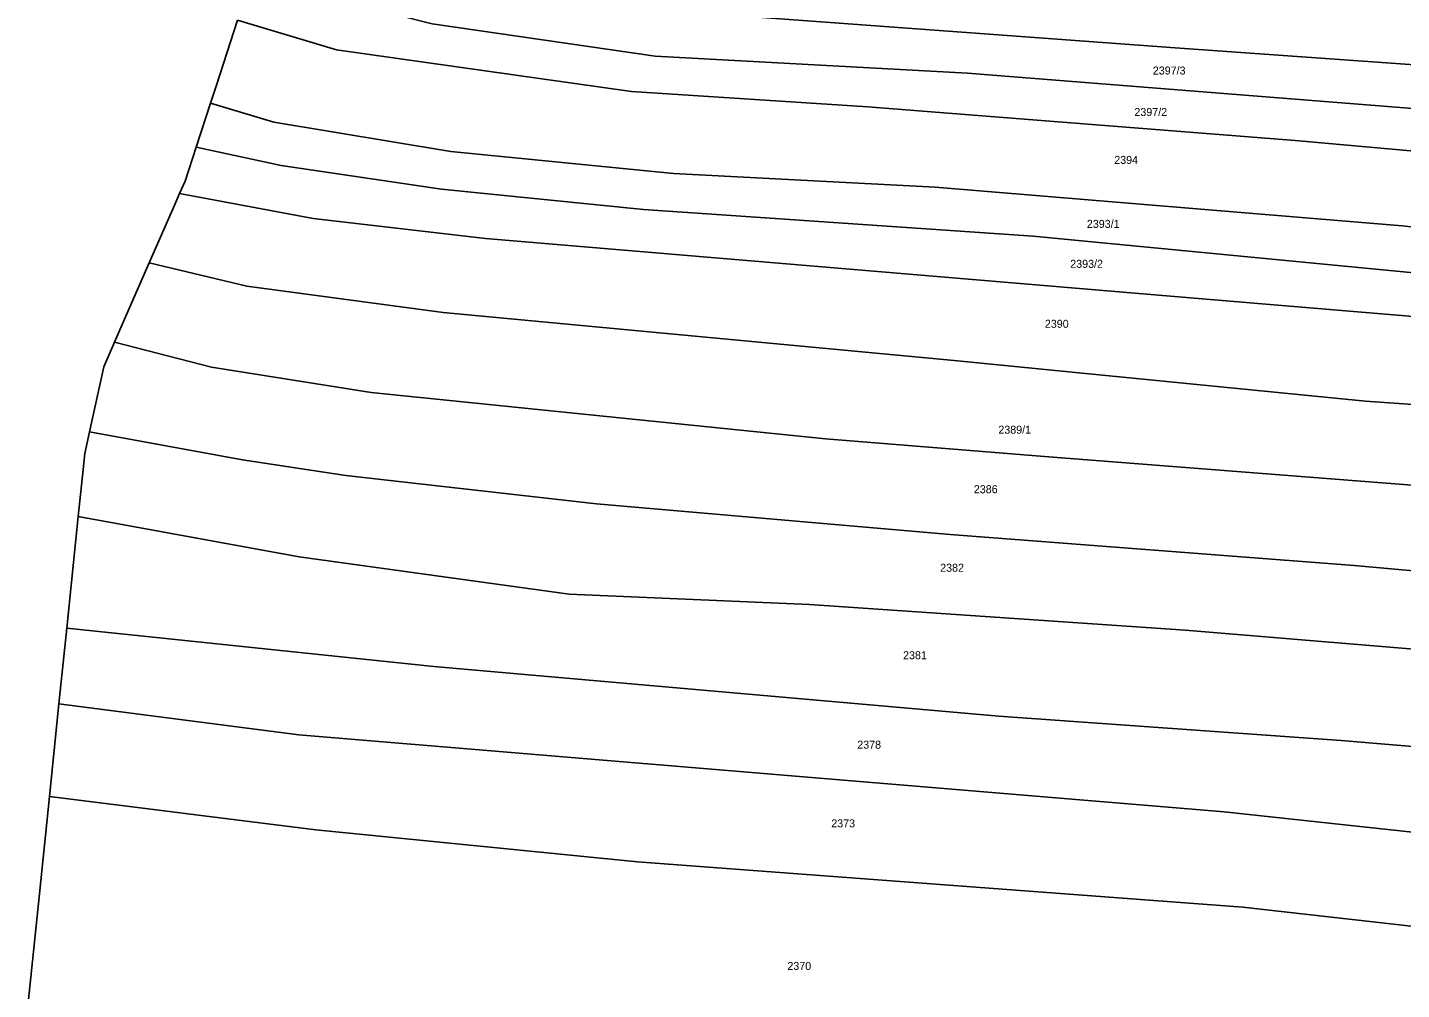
# Model space of a CAD drawing. Extents: x -776734 to -748832, y -1118122 to -976986.
# Drawn here: x -754505.9 to -754214.1, y -1115869.4 to -1115665 of the extents above; entities that cross this region are included whole.
import ezdxf

# ---------------------------------------------------------------- set-up
doc = ezdxf.new("R2010")
doc.units = 0
for name, color, linetype in [('KM_Hranice obce', 7, 'Continuous'), ('KM_Hranice parcel', 7, 'Continuous'), ('KM_Parcelní čísla', 7, 'Continuous')]:
    doc.layers.add(name, color=color, linetype=linetype)

msp = doc.modelspace()

# ---------------------------------------------------------------- linework, layer by layer
at = {"layer": 'KM_Hranice obce'}
for p, q in [((-754461.33, -1115663.38), (-754465.81, -1115677.19)), ((-754465.81, -1115677.19), (-754467.08, -1115681.08)), ((-754467.08, -1115681.08), (-754470.1, -1115690.38)), ((-754474.63, -1115702.59), (-754480.05, -1115714.97)), ((-754473.61, -1115700.25), (-754474.63, -1115702.59)), ((-754480.05, -1115714.97), (-754485.79, -1115728.08)), ((-754485.79, -1115728.08), (-754487.43, -1115731.82)), ((-754494.09, -1115758.87), (-754495.13, -1115768.92)), ((-754495.13, -1115768.92), (-754497.58, -1115792.6)), ((-754497.58, -1115792.6), (-754499.24, -1115808.69)), ((-754499.24, -1115808.69), (-754501.27, -1115828.39)), ((-754501.27, -1115828.39), (-754501.84, -1115833.91))]:
    msp.add_line(p, q, dxfattribs=at)
for points in [[(-754470.1, -1115690.38), (-754472.46, -1115697.63), (-754473.61, -1115700.25)], [(-754487.43, -1115731.82), (-754489.74, -1115737.1), (-754492.74, -1115750.87)], [(-754492.74, -1115750.87), (-754493.74, -1115755.48), (-754494.09, -1115758.87)], [(-754501.84, -1115833.91), (-754503.4, -1115849.07), (-754505.93, -1115873.56)]]:
    msp.add_lwpolyline(points, dxfattribs=at)
at = {"layer": 'KM_Hranice parcel'}
for points in [[(-753888.8, -1115703.99), (-753922.48, -1115699.17), (-753951.39, -1115695.96), (-754060.51, -1115686.6), (-754181.37, -1115675), (-754262.12, -1115669.26), (-754371.11, -1115661.29), (-754418.26, -1115655), (-754454.62, -1115645.88)], [(-753904.61, -1115710.77), (-753954.52, -1115703.74), (-754001.9, -1115700.39), (-754094.44, -1115692.7), (-754202.76, -1115682.91), (-754306.23, -1115674.66), (-754372.62, -1115671.03), (-754420, -1115664.18), (-754458.42, -1115654.44)], [(-753921.4, -1115718.17), (-753968.68, -1115711.49), (-754058.13, -1115705.14), (-754148.79, -1115696.84), (-754236.67, -1115688.97), (-754327.43, -1115681.82), (-754377.65, -1115678.55), (-754440.26, -1115669.71), (-754461.33, -1115663.38)], [(-753940.09, -1115736.13), (-753967.06, -1115730.9), (-754011.83, -1115726.39), (-754121.17, -1115717.23), (-754213.9, -1115707.15), (-754313.12, -1115698.92), (-754368.71, -1115696), (-754415.99, -1115691.35), (-754453.58, -1115685.12), (-754467.08, -1115681.08)], [(-754470.1, -1115690.38), (-754452.03, -1115694.29), (-754418.01, -1115699.34), (-754375.09, -1115703.61), (-754292.31, -1115709.32), (-754179.1, -1115720.22), (-754069.76, -1115730.58), (-754026.45, -1115733.38), (-754006.65, -1115735.77), (-753946.19, -1115743.85)], [(-753951.77, -1115751.2), (-754067.69, -1115738.4), (-754255.59, -1115722.67), (-754408.62, -1115709.82), (-754445.21, -1115705.57), (-754473.61, -1115700.25)], [(-753968.24, -1115768.57), (-753987.07, -1115764.37), (-754095.65, -1115754.42), (-754182.31, -1115747.13), (-754221.69, -1115744.41), (-754309.1, -1115735.77), (-754417.61, -1115725.51), (-754459.34, -1115719.95), (-754480.05, -1115714.97)], [(-753992.33, -1115782.56), (-754094.51, -1115771.55), (-754202.71, -1115762.95), (-754289.93, -1115756.12), (-754336.43, -1115752.35), (-754432.96, -1115742.57), (-754466.86, -1115737.15), (-754487.43, -1115731.82)], [(-754027.06, -1115797.7), (-754140.71, -1115786.81), (-754224.1, -1115779.33), (-754309.91, -1115772.72), (-754385.04, -1115766.22), (-754438.28, -1115760.16), (-754460.28, -1115756.86), (-754492.74, -1115750.87)], [(-754060.18, -1115811.12), (-754176.49, -1115799.96), (-754260.04, -1115793.07), (-754339.84, -1115787.59), (-754390.85, -1115785.36), (-754448.24, -1115777.45), (-754495.13, -1115768.92)], [(-754105.6, -1115828.29), (-754161.06, -1115822.01), (-754226.86, -1115816.5), (-754299.63, -1115811.32), (-754419.64, -1115800.74), (-754497.58, -1115792.6)], [(-754140.89, -1115844.51), (-754163.87, -1115841.12), (-754251.72, -1115831.66), (-754448.28, -1115815.3), (-754499.24, -1115808.69)], [(-754165.58, -1115861.19), (-754247.78, -1115851.88), (-754376.36, -1115842.28), (-754444.71, -1115835.47), (-754501.27, -1115828.39)]]:
    msp.add_lwpolyline(points, dxfattribs=at)

# ---------------------------------------------------------------- texts
at = {"layer": 'KM_Parcelní čísla'}
for s, p in [('2397/3', (-754266.89, -1115674.96)), ('2397/2', (-754270.8, -1115683.78)), ('2394', (-754275.08, -1115693.95)), ('2393/1', (-754280.9, -1115707.55)), ('2393/2', (-754284.43, -1115716.04)), ('2390', (-754289.82, -1115728.78)), ('2389/1', (-754299.7, -1115751.29)), ('2386', (-754304.91, -1115763.94)), ('2382', (-754312.06, -1115780.63)), ('2381', (-754319.94, -1115799.22)), ('2378', (-754329.67, -1115818.23)), ('2373', (-754335.19, -1115834.95)), ('2370', (-754344.51, -1115865.25))]:
    msp.add_text(s, height=1.7, dxfattribs=at).set_placement(p)

doc.saveas('drawing.dxf')
